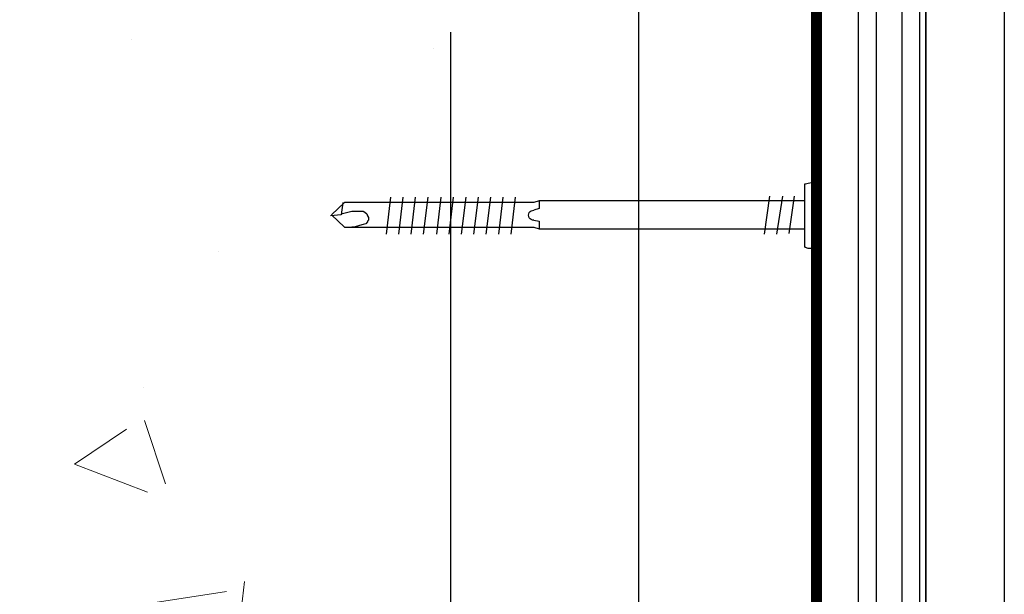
# Model space of a CAD drawing. Header units: millimetres. Extents: x -312551 to 250764, y -35891 to 59426.
# Tile 282 of 316: x 160275 to 160464, y 9317 to 9427. Entities that reach past the tile are written whole.
import ezdxf

# ---------------------------------------------------------------- set-up
doc = ezdxf.new("R2010")
doc.units = ezdxf.units.MM
doc.header["$LTSCALE"] = 2.5
for name, color, linetype in [('A419100ND1', 7, 'Continuous'), ('NF-RC', 3, 'Continuous'), ('Terracotta Tile', 30, 'Continuous')]:
    doc.layers.add(name, color=color, linetype=linetype)
doc.layers.add('HATCH', color=4, linetype='Continuous', lineweight=13)
doc.linetypes.add('BATTING', pattern='A,0.0001,-0.1,[134,ltypeshp.shx,S=0.1,R=0,X=-0.1,Y=0],-0.2,[134,ltypeshp.shx,S=0.1,R=180,X=0.1,Y=0],-0.1', length=0.4001)

# ---------------------------------------------------------------- blocks, each defined once
blk = doc.blocks.new('Cladding STD fixing flat head')
at = {"color": 7}
for p, q in [((-1.27, 52.5), (-0.95, 53.51)), ((0.93, 53.51), (1.1, 52.5)), ((-2.79, 52.5), (-1.27, 52.5)), ((1.1, 52.5), (2.62, 52.5)), ((9.5, 0), (-9.5, 0)), ((-9.5, 0), (-9.5, -1.29)), ((9.5, -1.29), (-9.5, -1.29)), ((9.5, -1.29), (9.5, 0))]:
    blk.add_line(p, q, dxfattribs=at)
for points in [[(-2.45, 90.08), (-0.08, 90.42), (0.08, 92.45)], [(-2.79, 1.69), (-2.79, 52.5), (-2.45, 53.51), (-2.45, 89.75), (-0.08, 92.28), (2.28, 89.75), (2.28, 53.51), (2.62, 52.5), (2.62, 1.69)], [(-0.25, 90.42), (-0.76, 88.39), (-0.76, 87.55), (-0.76, 86.87), (-0.76, 86.19), (-0.59, 85.86), (-0.25, 85.52), (0.08, 85.35), (0.42, 85.18), (0.93, 85.18), (1.1, 85.35), (1.27, 85.35), (1.61, 85.69), (1.78, 86.19), (1.94, 86.87), (2.28, 87.89), (2.28, 88.39)], [(-3.47, 80.95), (3.64, 81.8)], [(-3.47, 78.58), (3.64, 79.43)], [(-3.47, 76.22), (3.64, 77.06)], [(-3.47, 73.85), (3.64, 74.69)], [(-3.47, 71.31), (3.64, 72.16)], [(-3.47, 68.95), (3.64, 69.79)], [(-3.47, 66.58), (3.64, 67.42)], [(-3.47, 64.21), (3.64, 65.06)], [(-3.47, 61.84), (3.64, 62.69)], [(-3.47, 59.48), (3.64, 60.32)], [(-3.47, 57.11), (3.64, 57.95)], [(-3.64, 8.46), (3.64, 9.47)], [(-3.64, 5.92), (3.64, 7.1)], [(-3.64, 3.72), (3.47, 4.73)], [(6.34, 0), (6.34, 1.01), (6.17, 1.52), (6, 1.69), (-5.83, 1.69), (-6, 1.69), (-6, 1.52), (-6.17, 1.01), (-6.34, 0), (6.34, 0), (6.34, 0)]]:
    blk.add_lwpolyline(points, dxfattribs=at)
at = {"layer": 'A419100ND1'}
blk.add_arc((-0.01, 53.6), 0.949, 355.635, 185.6812, dxfattribs=at)

msp = doc.modelspace()

# ---------------------------------------------------------------- hatches: boundary and pattern name
at = {"layer": 'HATCH'}
h = msp.add_hatch(dxfattribs=at)
h.set_pattern_fill('AR-CONC', color=256, scale=20, style=0)
h.set_pattern_definition([(310, (-1922246.55, 4434386.73), (143.4520365, 12.550427), [15, -165]), (5, (-1922246.55, 4434386.73), (-27.7502667, -150.4384267), [12, -132]), (259.5486, (-1922234.6, 4434387.77), (115.7018763, -137.8879084), [12.748038, -140.2284224]), (313.8158, (-1922246.55, 4434346.73), (213.44821, 33.103803), [22.5, -247.5]), (263.3644, (-1922228.76, 4434349.49), (186.932541, -194.823574), [19.122058, -210.3426]), (8.8158, (-1922246.55, 4434346.73), (186.932389, -194.82372), [18, -198]), (339, (-1922226.55, 4434356.73), (119.3814104, 80.523778), [15, -165]), (34, (-1922226.55, 4434356.73), (48.6630664, -145.030009), [12, -132]), (288.5486, (-1922216.6, 4434363.44), (168.0445257, -64.5060993), [12.748038, -140.2284224]), (322.5, (-1922246.55, 4434386.726), (2.43197106, -66.57877077), [0, -130.4, 0, -134, 0, -132.5]), (352.5, (-1922246.55, 4434386.73), (52.6139075, -78.8823424), [0, -76.4, 0, -127.4, 0, -50.5]), (32.5, (-1922291.15, 4434386.726), (106.76448723, 4.51097435), [0, -50, 0, -156, 0, -207]), (42.5, (-1922311.15, 4434386.73), (116.6372339, -20.0209965), [0, -65, 0, -103.6, 0, -147])])
edge = h.paths.add_edge_path()
edge.add_line((160357.8, 9209.47), (159898.04, 9209.47))
edge.add_spline(control_points=[(159898.04, 9209.47), (159893.3, 9209.52), (159888.55, 9209.57), (159883.79, 9209.47)], knot_values=[0, 0, 0, 0, 14.459418, 14.459418, 14.459418, 14.459418], degree=3, periodic=0)
edge.add_line((159883.79, 9209.47), (159457.8, 9209.47))
edge.add_line((159457.8, 9209.47), (159457.8, 9424.47))
edge.add_line((159457.8, 9424.47), (160357.8, 9424.47))
edge.add_line((160357.8, 9424.47), (160357.8, 9391.87))
edge.add_line((160357.8, 9391.87), (160337.22, 9391.87))
edge.add_line((160337.22, 9391.87), (160337.16, 9391.51))
edge.add_line((160337.16, 9391.51), (160334.84, 9389.34))
edge.add_line((160334.84, 9389.34), (160335.17, 9389.36))
edge.add_line((160335.17, 9389.36), (160337.55, 9387.14))
edge.add_line((160337.55, 9387.14), (160357.8, 9387.14))
edge.add_line((160357.8, 9387.14), (160357.8, 9209.47))

# ---------------------------------------------------------------- linework, layer by layer
at = {"color": 1, "linetype": 'Continuous'}
for p, q in [((160428.8, 9105.97), (160428.8, 9527.97)), ((160447.65, 9105.97), (160447.65, 9527.97))]:
    msp.add_line(p, q, dxfattribs=at)
at = {"linetype": 'Continuous'}
for p, q in [((160435.88, 9105.97), (160435.88, 9527.97)), ((160439.37, 9105.97), (160439.37, 9527.97)), ((160444.28, 9105.97), (160444.28, 9527.97))]:
    msp.add_line(p, q, dxfattribs=at)
at = {"color": 1, "linetype": 'BATTING', "ltscale": 75}
msp.add_line((160393.8, 9522.97), (160393.8, 9110.97), dxfattribs=at)
at = {"color": 3, "linetype": 'Continuous', "const_width": 2}
msp.add_lwpolyline([(160282.49, 9457.96), (160357.8, 9457.97), (160357.8, 9522.97), (160427.8, 9522.97), (160427.8, 9110.97), (160357.8, 9110.97), (160357.8, 9175.97), (160179.49, 9175.97)], dxfattribs=at)
at = {"layer": 'NF-RC'}
msp.add_line((160357.8, 9424.47), (160357.8, 9209.47), dxfattribs=at)
msp.add_lwpolyline([(160357.8, 9424.47), (160357.8, 9209.47)], dxfattribs=at)
at = {"layer": 'Terracotta Tile'}
for p, q in [((160463.8, 9562.97), (160463.8, 9070.97)), ((160448.8, 9547.97), (160448.8, 9085.97))]:
    msp.add_line(p, q, dxfattribs=at)
msp.add_lwpolyline([(160463.8, 9562.97), (160463.8, 9070.97), (160448.8, 9085.97), (160448.8, 9547.97), (160463.8, 9562.97)], dxfattribs=at)

# ---------------------------------------------------------------- block references
at = {"linetype": 'Continuous', "xscale": -1, "rotation": 90}
msp.add_blockref('Cladding STD fixing flat head', (160427.3, 9389.42), dxfattribs=at)

doc.saveas('drawing.dxf')
